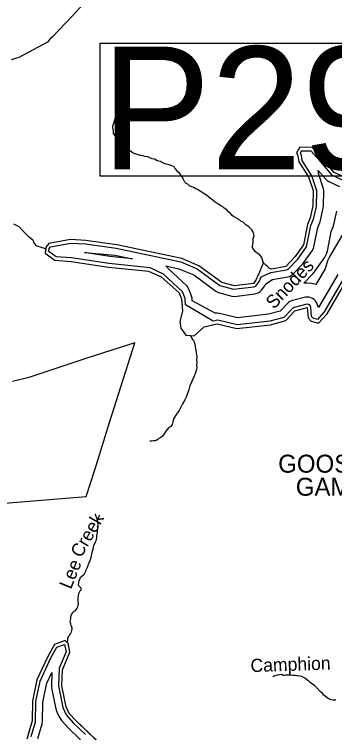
# Model space of a CAD drawing. Extents: x 2532689 to 2764727, y 536648 to 732970.
# Drawn here: x 2701525 to 2705180, y 566912 to 575110 of the extents above; entities that cross this region are included whole.
import ezdxf

# ---------------------------------------------------------------- set-up
doc = ezdxf.new("R2010")
doc.units = 0
for name, color, linetype in [('Exist Boundary Land Use Gamelands State NC Wildlife Resources Commission', 7, 'Continuous'), ('Exist Boundary Land Use US Fish and Wildlife Service Label', 7, 'Continuous'), ('Exist Hydrographic Buffer Line', 7, 'Continuous'), ('Exist Hydrographic Creek Double Shore', 7, 'Continuous'), ('Exist Hydrographic Creek Single Shore', 7, 'Continuous'), ('Exist Hydrographic Creek Single Shore Label', 7, 'Continuous'), ('Exist Road Secondary Structure Pipe Number Label', 7, 'Continuous'), ('Exist Road Secondary Type 51 Attributed', 7, 'Continuous')]:
    doc.layers.add(name, color=color, linetype=linetype)

msp = doc.modelspace()

# ---------------------------------------------------------------- linework, layer by layer
at = {"layer": 'Exist Boundary Land Use Gamelands State NC Wildlife Resources Commission'}
for points in [[(2701513.8, 572718.8), (2701573.9, 572687.5), (2701624.8, 572636.1), (2701657.2, 572604.5), (2701683.4, 572578.9), (2701734.1, 572537.5), (2701748.2, 572501.6), (2701770.8, 572471.9), (2701841.1, 572448.8), (2701877.2, 572437.2), (2701882.7, 572436.3), (2701877.6, 572383.9), (2701988.5, 572303), (2702171.4, 572290.7), (2702598.6, 572225.8), (2703057.5, 572178.7), (2703201.4, 572115.5), (2703405.4, 571929.9), (2703432.5, 571862.1), (2703443.6, 571721.4), (2703413.4, 571605.2), (2703423.5, 571530.1), (2703483.6, 571447.1), (2703575.4, 571441), (2703689.4, 571544.1), (2703838.5, 571579.7), (2704064.5, 571526.4), (2704447.5, 571568.1), (2704621.6, 571614.6), (2704727.4, 571727.2), (2704868.5, 571762.4), (2704879.6, 571644.6), (2704913.6, 571606.6), (2704997.5, 571583.8), (2705094.5, 571692.7), (2705327.6, 572089.6)], [(2701039.5, 569500.9), (2702345.7, 569605.7), (2702446, 569921.2), (2702611.5, 570451.6), (2702898.3, 571361.9), (2702352.5, 571186.7), (2701689.2, 570966), (2701504, 570919.6)], [(2702696.6, 566601.8), (2702227.4, 567049.1), (2702150.5, 567131.4), (2702115.5, 567205.5), (2702067.5, 567446.6), (2702072.6, 567630.6), (2702158.5, 567831.1), (2702139.4, 567932.2), (2702105.4, 567963.6), (2701982.6, 567919.3), (2701901.6, 567774.8), (2701782.4, 567513.9), (2701730.6, 567272.1), (2701727.5, 567045.4), (2701665.6, 566836.1)]]:
    msp.add_lwpolyline(points, dxfattribs=at)
at = {"layer": 'Exist Hydrographic Buffer Line'}
for points in [[(2704976.3, 573097.3), (2704921.2, 573266.6), (2704809.6, 573441), (2704800.8, 573500.8), (2704789.1, 573530.4), (2704804.7, 573553.9), (2704907.6, 573550.9), (2704981.5, 573472.1), (2705142.6, 573279.2), (2705267.3, 573220.1)], [(2704664.5, 572119.2), (2704683.3, 572128), (2704700.8, 572140), (2704816.8, 572262.3), (2704923.8, 572409.9), (2704939.2, 572438.8), (2704987, 572677.3), (2705013.7, 572743.3), (2705049.7, 572898.2), (2705052.4, 572921.3), (2705056.3, 573095.5), (2705054.7, 573119.1), (2704996.8, 573292.5), (2704993.2, 573327), (2705081.3, 573227.9), (2705096.1, 573212.9), (2705113.3, 573201), (2705235.3, 573146.8)], [(2705290.7, 572106), (2705061.8, 571716.4), (2704983.9, 571628.9), (2704935.3, 571642.1), (2704917.9, 571661.5), (2704908.3, 571766.1), (2704899.2, 571788), (2704882.2, 571799.9), (2704861.5, 571801.7), (2704717.8, 571766), (2704698.1, 571754.6), (2704600.3, 571650.2), (2704440.1, 571607.5), (2704066.9, 571566.9), (2703847.7, 571618.6), (2703792.2, 571609.9), (2703478, 571793.9), (2703472.5, 571865.2), (2703442.8, 571944.8), (2703228.5, 572145.1), (2703073.5, 572215.3), (2702603.5, 572265.5), (2702177.4, 572330.3), (2702002.7, 572342.1), (2701919.4, 572402.7), (2701923.1, 572437.5), (2701938.7, 572457.3), (2702167.9, 572499.8), (2702337.5, 572490.8), (2702685.5, 572439.8), (2703425.5, 572283.7), (2703611.7, 572206.1), (2703870.7, 572016), (2704027.4, 571972.5), (2704258.7, 572000), (2704279.2, 572009.1), (2704317.7, 572060.2), (2704341.7, 572112.9), (2704453.3, 572163.1), (2704630.4, 572192.6), (2704649.1, 572201.3), (2704758.6, 572317.1), (2704858.8, 572456.5), (2704909.9, 572700.1), (2704939.4, 572773.3), (2704971.4, 572915.4), (2704976.3, 573097.3)], [(2705292.9, 572637.1), (2705125, 572351.3), (2705100.2, 572296.1), (2705070.7, 572205.1), (2704964.9, 572025.1), (2704916.9, 572038.1), (2704868.5, 572042.4), (2704827.5, 572040.1), (2704933.5, 572152.7), (2704956.9, 572181.4), (2705053.9, 572316.6), (2705068.8, 572339.8), (2705089.3, 572384.1), (2705101.2, 572426.4), (2705141.2, 572631.6), (2705162.1, 572683.5), (2705175.9, 572727.9), (2705205.8, 572863.7)], [(2702875, 572318.1), (2702613.7, 572344.9), (2702326.5, 572393.5), (2702671.3, 572361), (2702875, 572318.1)], [(2705217.5, 572139), (2704996.8, 571763.7), (2704981.3, 571803.4), (2704972.4, 571822.4), (2704960.3, 571839.5), (2704945.6, 571854.3), (2704928.4, 571866.3), (2704909.5, 571875.1), (2704889.2, 571880.6), (2704868.5, 571882.4), (2704847.6, 571880.6), (2704698.5, 571843.6), (2704667.3, 571831.1), (2704650.1, 571819.1), (2704557.4, 571721.7), (2704425.4, 571686.4), (2704071.9, 571647.9), (2703866, 571696.5), (2703838.5, 571699.7), (2703817.6, 571697.9), (2703554.5, 571841.8), (2703552.3, 571871.5), (2703543.8, 571906.5), (2703517, 571974.3), (2703497.5, 572007.1), (2703282.2, 572204.3), (2703252.5, 572238.4), (2703401.7, 572206.9), (2703571.9, 572136), (2703823.3, 571951.5), (2703853.5, 571935.5), (2704007.5, 571895.1), (2704037.4, 571891.3), (2704269.1, 571920.7), (2704294.3, 571927), (2704313.4, 571935.8), (2704330.6, 571947.8), (2704345.4, 571962.6), (2704382.5, 572013.1), (2704395.4, 572035.9), (2704471.9, 572083.9), (2704644.4, 572113.8), (2704664.5, 572119.2)], [(2701716.2, 566866.8), (2701765.8, 567034), (2701770.6, 567267.6), (2701820.8, 567501.3), (2701937.3, 567756.7), (2702010.1, 567886.7), (2702096.2, 567917.8), (2702117.1, 567835.7), (2702035.7, 567646.4), (2702027.5, 567447.7), (2702076.3, 567197.7), (2702114.2, 567114.3), (2702198.3, 567021.8), (2702336.7, 566889.6)], [(2701793.1, 566844.1), (2701842.5, 567011.3), (2701847.5, 567043.8), (2701850.3, 567258.5), (2701897.1, 567476), (2701952.4, 567597.6), (2701947.5, 567449.8), (2701949.8, 567423.1), (2701997.8, 567182.1), (2702007, 567154.3), (2702042, 567080.1), (2702063, 567049.4), (2702140.1, 566967.1), (2702281.5, 566831.7)]]:
    msp.add_lwpolyline(points, dxfattribs=at)
at = {"layer": 'Exist Hydrographic Creek Double Shore'}
msp.add_line((2704458.4, 572202.7), (2704449.8, 572205.5), dxfattribs=at)
for points in [[(2706209.1, 573787.4), (2706239.5, 573718.9), (2706217.3, 573586.6), (2706169.3, 573519), (2706061.3, 573475.3), (2705754.3, 573426.8), (2705458.4, 573260.5), (2705283.3, 573256.7), (2705173.4, 573304.9), (2705011.4, 573498.6), (2704925.5, 573590.4), (2704783.4, 573594.5), (2704743.4, 573533.8), (2704761.4, 573495.1), (2704771.5, 573426.5), (2704883.5, 573253.8), (2704936.4, 573098.3), (2704932.5, 572924.1), (2704902.3, 572788.2), (2704871.4, 572711.4), (2704826.4, 572479.8), (2704729.5, 572344.6), (2704623.4, 572231.9), (2704458.4, 572202.7)], [(2704311.2, 572143), (2704285.5, 572083.7), (2704253.3, 572039.7), (2704037.4, 572011.2), (2703894.5, 572048.2), (2703631.4, 572241.2), (2703437.4, 572322), (2702692.5, 572479.2), (2702341.4, 572530.6), (2702165.5, 572540), (2701916.6, 572493.9), (2701884.4, 572453.1), (2701877.4, 572383.9), (2701988.5, 572303), (2702171.4, 572290.7), (2702598.4, 572225.8), (2703057.5, 572178.7), (2703201.4, 572115.5), (2703405.4, 571930), (2703432.5, 571862.1), (2703439.7, 571769.9)], [(2703786, 571567.2), (2703838.5, 571579.7), (2704064.5, 571526.4), (2704447.5, 571568.1), (2704621.4, 571614.6), (2704727.4, 571727.2), (2704868.5, 571762.4), (2704879.4, 571644.6), (2704913.4, 571606.6), (2704997.5, 571583.8), (2705094.5, 571692.7), (2705327.4, 572089.6), (2705366.3, 572209.4), (2705534.5, 572495.2), (2705625.3, 572531.7), (2705941.9, 572538)], [(2704365.7, 572282.8), (2704364.3, 572270.7), (2704326.3, 572179)], [(2704416.8, 572227.6), (2704408.8, 572234.7), (2704394.4, 572248.3), (2704375.7, 572267.8), (2704365.7, 572282.8)], [(2704449.8, 572205.5), (2704437.5, 572209.6), (2704416.8, 572227.6)], [(2704326.3, 572179), (2704317.5, 572157.2), (2704311.2, 572143)], [(2703439.7, 571769.9), (2703443.4, 571721.4), (2703413.4, 571605.2), (2703423.5, 571530.1), (2703483.4, 571447.1), (2703534.6, 571443.8)], [(2703534.6, 571443.8), (2703575.4, 571441), (2703689.4, 571544.1), (2703786, 571567.2)], [(2702132.3, 567938.8), (2702105.6, 567963.6), (2701982.6, 567919.3), (2701901.6, 567774.8), (2701782.4, 567513.9), (2701730.6, 567272.1), (2701727.5, 567045.4), (2701678.1, 566878.2)], [(2702364.4, 566918.6), (2702227.6, 567049.1), (2702150.5, 567131.4), (2702115.5, 567205.5), (2702067.5, 567446.6), (2702072.6, 567630.7), (2702158.5, 567831.2), (2702139.4, 567932.2), (2702132.3, 567938.8)], [(2702696.6, 566601.8), (2702364.4, 566918.6)]]:
    msp.add_lwpolyline(points, dxfattribs=at)
at = {"layer": 'Exist Hydrographic Creek Single Shore'}
for points in [[(2702674.8, 573916.5), (2702682.4, 573930.7), (2702691.9, 573947.1), (2702697.6, 573957.3), (2702705.2, 573967.6), (2702713, 573979.8), (2702720.4, 573992.1), (2702726.1, 574004.3), (2702727.7, 574014.4), (2702729.4, 574024.4), (2702732.9, 574038.6), (2702734.7, 574046.7), (2702740.5, 574052.9)], [(2704365.7, 572282.8), (2704358.5, 572309.3), (2704347.7, 572333), (2704332.9, 572352.7), (2704318.3, 572372.2), (2704297.8, 572383.6), (2704275.5, 572400.9), (2704263, 572418.6), (2704254.4, 572430.3), (2704243.9, 572450.1), (2704243.5, 572460.1), (2704246.8, 572486.2), (2704252.1, 572506.4), (2704251.1, 572534.5), (2704248.6, 572550.5), (2704254.1, 572564.6), (2704261.7, 572581), (2704258.9, 572602.9), (2704246.1, 572630.6), (2704233.4, 572652.2), (2704216.8, 572669.8), (2704200.4, 572685.2), (2704165.6, 572708.2), (2704134.6, 572739.3), (2704114.5, 572746.7), (2704097.9, 572760.2), (2704065.1, 572781.3), (2704055.2, 572787), (2704024.7, 572804), (2704012.2, 572815.7), (2703993.7, 572835.1), (2703972.8, 572852.5), (2703948.2, 572877.8), (2703917.5, 572898.9), (2703905.1, 572912.6), (2703880.7, 572923.8), (2703856.1, 572943.1), (2703829.5, 572960.3), (2703798.7, 572983.4), (2703776.4, 572998.8), (2703745.6, 573021.8), (2703716.9, 573045), (2703678, 573069.9), (2703647.2, 573093), (2703614.6, 573110), (2703586.5, 573123.1), (2703567.8, 573132.5), (2703549.6, 573142.1), (2703525.4, 573153.3), (2703504.7, 573170.7), (2703486.4, 573180.1), (2703471.9, 573195.7), (2703453, 573231.1), (2703442.1, 573250.9), (2703438.2, 573254.8), (2703412.8, 573292.1), (2703392.1, 573313.5), (2703369.1, 573342.8), (2703361.1, 573348.6), (2703348.4, 573370.2), (2703315.8, 573383.3), (2703281.4, 573398.2), (2703255.3, 573401.4), (2703226.8, 573412.6), (2703192.4, 573429.5), (2703154.2, 573438.4), (2703125.7, 573455.5), (2703097.4, 573462.6), (2703071, 573473.9), (2703046.6, 573483.1), (2703018.7, 573486.2), (2702990.4, 573495.4), (2702966.2, 573500.6), (2702931.8, 573511.6), (2702911.7, 573517), (2702899.4, 573518.6), (2702879.5, 573526), (2702848.7, 573547.1), (2702826.2, 573560.4), (2702809.8, 573577.9), (2702791.5, 573587.4), (2702781.3, 573589.1), (2702764.9, 573602.5), (2702750.5, 573614.2), (2702723.4, 573643.4), (2702717.1, 573653.2), (2702700.3, 573688.8), (2702681.2, 573716.2), (2702676.9, 573722.1), (2702656.2, 573749.5), (2702655.8, 573765.6), (2702655.2, 573781.6), (2702652.7, 573797.5), (2702650.2, 573815.5), (2702649.6, 573829.5), (2702652.9, 573849.7), (2702662.1, 573876), (2702667.7, 573894.2), (2702669.5, 573902.3), (2702674.8, 573916.5)], [(2703534.6, 571443.8), (2703546.9, 571417.2), (2703557.4, 571399.5), (2703571.9, 571383.9), (2703578.5, 571366.1), (2703583, 571348.2), (2703590.2, 571314.3), (2703595.1, 571278.4), (2703598.2, 571252.4), (2703605.2, 571220.6), (2703605.8, 571202.6), (2703602.7, 571168.4), (2703605.8, 571138.4), (2703604.5, 571112.3), (2703607.6, 571078.3), (2703604.1, 571056.2), (2703598.8, 571044), (2703587.7, 571009.6), (2703578.7, 570979.2), (2703561.7, 570946.6), (2703544.9, 570912), (2703528.3, 570871.4), (2703515.8, 570824.9), (2703501, 570784.3), (2703484.2, 570739.7), (2703469.2, 570709.2), (2703442.8, 570664.2), (2703418.1, 570613.4), (2703405.2, 570588.9), (2703376.5, 570545.9), (2703342.3, 570492.7), (2703335.3, 570458.4), (2703326.3, 570428), (2703310.7, 570407.5), (2703285.5, 570390.7), (2703252.5, 570353.6), (2703235.4, 570322.9), (2703216.4, 570294.3), (2703196.7, 570281.6), (2703175.2, 570269), (2703161.4, 570256.5), (2703141.9, 570245.8), (2703130.1, 570241.4), (2703120, 570241.1), (2703107.9, 570240.8), (2703090.3, 570238.2), (2703072.2, 570237.6)], [(2702132.3, 567938.8), (2702133.3, 567973.8), (2702136.8, 567992), (2702146.2, 568010.3), (2702155.8, 568024.6), (2702167.3, 568041), (2702176.6, 568061.3), (2702182.1, 568079.5), (2702183.5, 568097.6), (2702180.9, 568121.6), (2702172.3, 568131.3), (2702167.7, 568153.3), (2702165.3, 568167.2), (2702162.8, 568179.1), (2702166.3, 568197.3), (2702167.7, 568211.4), (2702169.2, 568231.5), (2702174.5, 568249.7), (2702180, 568267.9), (2702183.9, 568272), (2702191.5, 568282.3), (2702201.4, 568292.6), (2702207.1, 568296.8), (2702220.9, 568307.3), (2702232.5, 568319.6), (2702239.9, 568333.9), (2702243.8, 568340.1), (2702247.5, 568348.2), (2702253, 568362.4), (2702258.6, 568382.6), (2702253.9, 568404.5), (2702252.4, 568442.6), (2702257.6, 568476.8), (2702266.2, 568511.2), (2702273.8, 568527.5), (2702279.5, 568535.7), (2702285.4, 568539.8), (2702287.3, 568547.9), (2702286.7, 568562), (2702272.3, 568577.5), (2702262.1, 568587.2), (2702257.6, 568599.1), (2702260.8, 568625.3), (2702266, 568647.5), (2702271.5, 568659.7), (2702277.2, 568673.9), (2702284.8, 568686.2), (2702296.5, 568696.5), (2702313.9, 568713.1), (2702325.4, 568725.5), (2702331, 568739.7), (2702338.8, 568754), (2702342.2, 568764.1), (2702348, 568778.3), (2702359.3, 568798.8), (2702366.4, 568819), (2702372, 568835.2), (2702379.6, 568853.5), (2702385.1, 568865.7), (2702392.5, 568887.9), (2702401.5, 568914.3), (2702405.2, 568928.4), (2702410.5, 568948.7), (2702417.5, 568983), (2702422.8, 569007.2), (2702433.3, 569049.6), (2702437, 569057.8), (2702442.5, 569072), (2702451.9, 569088.3), (2702461.2, 569112.6), (2702466.5, 569140.9), (2702467.9, 569157), (2702471.2, 569177.2), (2702472.4, 569197.2), (2702474.1, 569215.3), (2702479.2, 569243.5), (2702480.7, 569259.6), (2702482.3, 569273.7), (2702481.7, 569289.7), (2702481.1, 569307.7), (2702478.8, 569321.7), (2702474.1, 569339.6), (2702475.9, 569345.7), (2702492.7, 569386.3), (2702498.5, 569392.5)], [(2705194.3, 567281.7), (2705162.3, 567282.7), (2705137.9, 567288), (2705115.8, 567297.3), (2705095.3, 567310.7), (2705072.7, 567328), (2705058.2, 567339.6), (2705041.8, 567357.1), (2705014.9, 567382.4), (2704973.5, 567427.1), (2704965.3, 567434.9), (2704948.7, 567448.4), (2704932.5, 567460), (2704916.1, 567473.4), (2704901.7, 567485.1), (2704885.3, 567498.6), (2704873, 567506.2), (2704860.5, 567517.8), (2704838.3, 567533.2), (2704807.6, 567552.2), (2704783.6, 567555.5), (2704757.1, 567560.7), (2704747.3, 567560.4), (2704729, 567563.8), (2704705.1, 567565), (2704685, 567568.4), (2704671, 567568), (2704649.1, 567567.3), (2704621, 567566.4), (2704605, 567566), (2704591, 567565.5), (2704572.8, 567577), (2704552.7, 567572.4), (2704534.7, 567569.8), (2704523, 567567.4), (2704509, 567562.9), (2704491.2, 567558.4), (2704485.2, 567556.2), (2704475.4, 567549.9)]]:
    msp.add_lwpolyline(points, dxfattribs=at)
at = {"layer": 'Exist Road Secondary Structure Pipe Number Label'}
msp.add_lwpolyline([(2702503.5, 574782.7), (2706485.3, 574782.7), (2706485.3, 573263.3), (2702503.5, 573263.3)], close=True, dxfattribs=at)
at = {"layer": 'Exist Road Secondary Type 51 Attributed'}
msp.add_lwpolyline([(2702689, 575646.9), (2702183.8, 575091), (2701961.3, 574851.6), (2701929.9, 574825), (2701902.6, 574794.3), (2701574.8, 574618.6), (2701489.5, 574590.5)], dxfattribs=at)

# ---------------------------------------------------------------- texts
at = {"layer": 'Exist Boundary Land Use US Fish and Wildlife Service Label'}
for s, p in [('GOOSE CREEK', (2704535.8, 569879.2)), ('GAMELAND', (2704737.1, 569615.8))]:
    msp.add_text(s, height=205, dxfattribs=at).set_placement(p)
at = {"layer": 'Exist Hydrographic Creek Single Shore Label'}
for s, rotation, p in [('Snodes', 46.42129, (2704487, 571737.6)), ('Creek', 60.02292, (2702285.5, 568898.2)), ('Lee', 67.98436, (2702170.4, 568540.9)), ('Camphion', 1.87349, (2704222.1, 567602.6))]:
    msp.add_text(s, height=150, rotation=rotation, dxfattribs=at).set_placement(p)
at = {"layer": 'Exist Road Secondary Structure Pipe Number Label'}
msp.add_text('P29', height=1400, dxfattribs=at).set_placement((2702516.6, 573342.4))

doc.saveas('drawing.dxf')
